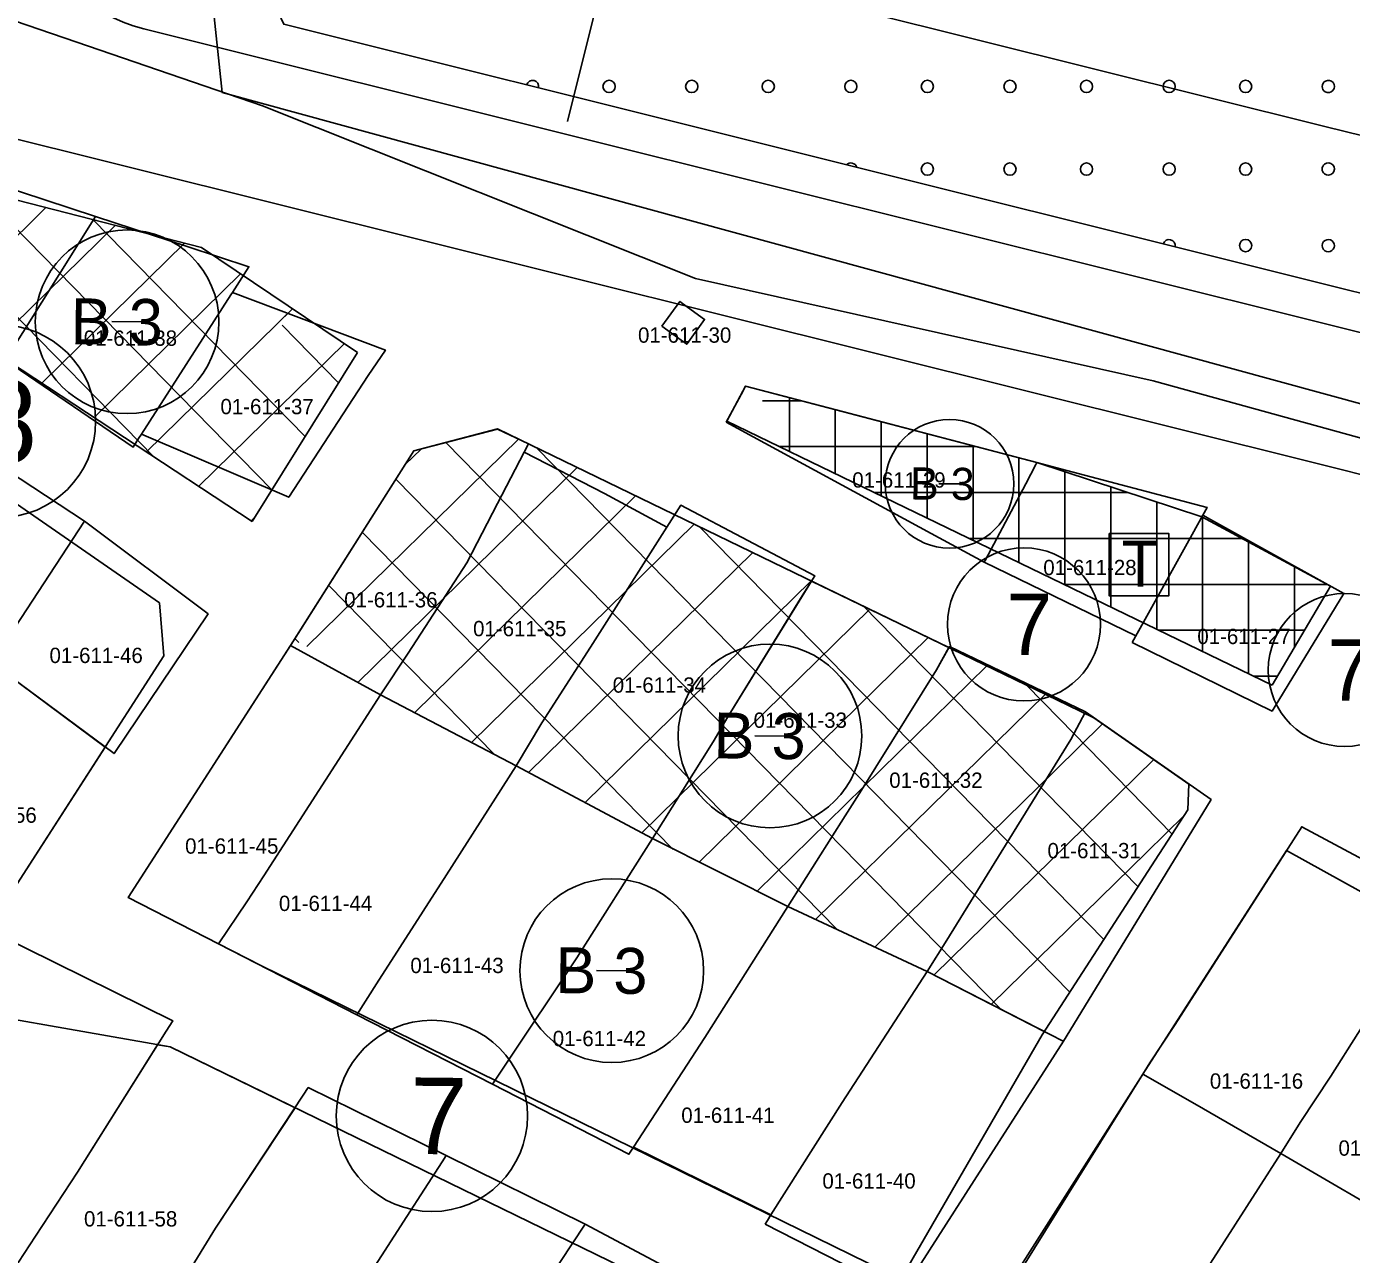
# Model space of a CAD drawing. Extents: x 413946 to 415528, y 4453939 to 4454944.
# Drawn here: x 415321.9 to 415408.5, y 4454296.2 to 4454376.4 of the extents above; entities that cross this region are included whole.
import ezdxf

# ---------------------------------------------------------------- set-up
doc = ezdxf.new("R2010")
doc.units = 0
for name, color, linetype in [('0_KADASTRO', 7, 'Continuous'), ('Level 18', 7, 'Continuous'), ('Level 20', 7, 'Continuous'), ('Level 27', 7, 'Continuous'), ('Level 28', 7, 'Continuous'), ('Level 29', 7, 'Continuous'), ('Level 32', 7, 'Continuous'), ('Level 34', 7, 'Continuous'), ('Level 43', 7, 'Continuous'), ('Level 57', 7, 'Continuous'), ('Level 58', 7, 'Continuous'), ('Level 62', 7, 'Continuous')]:
    doc.layers.add(name, color=color, linetype=linetype)

msp = doc.modelspace()

# ---------------------------------------------------------------- linework, layer by layer
at = {"layer": '0_KADASTRO'}
msp.add_lwpolyline([(415309.615, 4454380.681), (415325.168, 4454375.352), (415337.29, 4454371.2), (415365.59, 4454359.91), (415395.51, 4454353.22), (415454.59, 4454336.95), (415483.71, 4454327.37), (415486.352, 4454325.548)], dxfattribs=at)
for points in [[(415295.555, 4454369.37), (415300.13, 4454372.6), (415326.38, 4454363.96), (415320.5, 4454354.58)], [(415320.5, 4454354.58), (415326.38, 4454363.96), (415332.434, 4454361.983), (415336.408, 4454360.685), (415335.327, 4454359.002), (415335.23, 4454358.85), (415329.384, 4454349.746), (415329.2, 4454349.46), (415328.843, 4454348.904)], [(415329.384, 4454349.746), (415335.23, 4454358.85), (415335.327, 4454359.002), (415345.331, 4454355.237), (415344.21, 4454353.57), (415339.012, 4454345.624)], [(415363.396, 4454356.796), (415364.571, 4454358.414), (415365.077, 4454358.048), (415366.19, 4454357.239), (415365.015, 4454355.621), (415364.509, 4454355.988)], [(415367.603, 4454350.529), (415368.701, 4454352.578), (415368.794, 4454352.752), (415368.869, 4454352.891), (415375.19, 4454351.23), (415387.903, 4454347.889), (415387.841, 4454347.772), (415387.17, 4454346.504), (415384.522, 4454341.496), (415384.464, 4454341.387), (415380.996, 4454343.267)], [(415311.723, 4454340.968), (415311.832, 4454341.132), (415317.24, 4454349.6), (415325.66, 4454344.07), (415319.586, 4454334.814)], [(415339.115, 4454335.935), (415347.18, 4454348.65), (415352.66, 4454350.08), (415354.669, 4454349.109), (415354.39, 4454348.57), (415352.649, 4454345.207), (415350.646, 4454341.336), (415346.82, 4454335.44), (415345.011, 4454332.709)], [(415345.011, 4454332.709), (415346.82, 4454335.44), (415350.646, 4454341.336), (415352.649, 4454345.207), (415354.39, 4454348.57), (415359.64, 4454345.87), (415363.71, 4454343.66), (415358.74, 4454335.82), (415355.54, 4454330.88), (415353.87, 4454328.07)], [(415384.464, 4454341.387), (415384.522, 4454341.496), (415387.17, 4454346.504), (415387.841, 4454347.772), (415387.903, 4454347.889), (415389.45, 4454347.482), (415399.025, 4454344.965), (415398.74, 4454344.452), (415398.041, 4454343.192), (415394.763, 4454337.278), (415394.375, 4454336.578)], [(415353.87, 4454328.07), (415355.54, 4454330.88), (415358.74, 4454335.82), (415363.71, 4454343.66), (415364.623, 4454345.1), (415373.382, 4454340.498), (415372.46, 4454339), (415367.7, 4454331.27), (415366.74, 4454329.65), (415362.78, 4454323.33)], [(415394.133, 4454336.143), (415394.763, 4454337.278), (415398.041, 4454343.192), (415398.74, 4454344.452), (415399.254, 4454344.167), (415403.948, 4454341.565), (415407.96, 4454339.34), (415403.47, 4454331.98), (415403.274, 4454331.659)], [(415319.586, 4454334.814), (415325.66, 4454344.07), (415333.74, 4454338.002), (415327.595, 4454328.878)], [(415362.78, 4454323.33), (415366.74, 4454329.65), (415367.7, 4454331.27), (415373.169, 4454340.151), (415382.147, 4454335.811), (415381.341, 4454334.348), (415376.44, 4454326.48), (415375.38, 4454324.82), (415371.625, 4454318.888)], [(415339.115, 4454335.935), (415328.517, 4454319.467), (415334.415, 4454316.447), (415336.27, 4454319.19), (415337.383, 4454320.891), (415345.011, 4454332.709)], [(415371.625, 4454318.888), (415375.38, 4454324.82), (415376.44, 4454326.48), (415381.341, 4454334.348), (415382.182, 4454335.874), (415391.078, 4454331.596), (415390.13, 4454329.79), (415385.114, 4454321.702), (415382.007, 4454316.693), (415380.74, 4454314.65)], [(415311.48, 4454322.39), (415315.839, 4454329.056), (415316.94, 4454330.74), (415319.586, 4454334.814), (415327.017, 4454329.307), (415320.88, 4454319.76), (415313.139, 4454321.115)], [(415334.415, 4454316.447), (415336.27, 4454319.19), (415337.383, 4454320.891), (415345.011, 4454332.709), (415353.87, 4454328.07), (415349.31, 4454320.95), (415344.74, 4454313.83), (415343.449, 4454311.819)], [(415380.74, 4454314.65), (415382.007, 4454316.693), (415385.114, 4454321.702), (415390.13, 4454329.79), (415391.078, 4454331.596), (415399.28, 4454325.875), (415393.409, 4454316.261), (415389.638, 4454310.086), (415389.527, 4454310.143), (415388.85, 4454310.49)], [(415343.449, 4454311.819), (415344.74, 4454313.83), (415349.31, 4454320.95), (415353.87, 4454328.07), (415362.78, 4454323.33), (415357.83, 4454315.54), (415353.12, 4454308.46), (415352.329, 4454307.271)], [(415352.329, 4454307.271), (415353.12, 4454308.46), (415357.83, 4454315.54), (415362.78, 4454323.33), (415371.625, 4454318.888), (415366.2, 4454310.32), (415361.546, 4454303.176), (415361.49, 4454303.09), (415361.24, 4454302.707)], [(415394.832, 4454307.943), (415395.29, 4454308.68), (415396.93, 4454311.19), (415405.21, 4454324.1), (415414.45, 4454319.16), (415412.4, 4454316.16), (415407.1, 4454307.81), (415405.11, 4454304.78), (415403.85, 4454302.76), (415398.228, 4454305.991)], [(415403.85, 4454302.76), (415405.11, 4454304.78), (415407.1, 4454307.81), (415412.4, 4454316.16), (415414.45, 4454319.16), (415423.25, 4454314.55), (415419.728, 4454309.3), (415416.69, 4454304.77), (415412.35, 4454297.78)], [(415361.546, 4454303.176), (415366.2, 4454310.32), (415371.625, 4454318.888), (415380.74, 4454314.65), (415375.18, 4454306.08), (415370.522, 4454298.736)], [(415308.81, 4454300.76), (415309.518, 4454301.777), (415310.69, 4454303.46), (415315.793, 4454311.211), (415315.93, 4454311.42), (415316.29, 4454311.84), (415319.34, 4454316.35), (415319.86, 4454317.129), (415331.43, 4454311.424), (415331, 4454310.74), (415325.21, 4454301.53), (415322.468, 4454297.361), (415320.6, 4454294.52), (415314.71, 4454297.71)], [(415370.147, 4454298.145), (415370.29, 4454298.37), (415370.522, 4454298.736), (415375.18, 4454306.08), (415380.74, 4454314.65), (415388.85, 4454310.49), (415389.527, 4454310.143), (415389.638, 4454310.086), (415379.064, 4454293.578)], [(415320.6, 4454294.52), (415322.468, 4454297.361), (415325.21, 4454301.53), (415330.441, 4454309.851), (415331.25, 4454309.71), (415339.42, 4454305.742), (415334.22, 4454297.87), (415329.34, 4454289.92), (415325.07, 4454292.1)], [(415384.271, 4454290.959), (415384.42, 4454291.22), (415386.54, 4454294.94), (415394.832, 4454307.943), (415398.228, 4454305.991), (415403.85, 4454302.76), (415400.142, 4454296.976), (415394.47, 4454288.13), (415393.38, 4454286.42), (415393.251, 4454286.218)], [(415329.34, 4454289.92), (415334.22, 4454297.87), (415339.96, 4454306.56), (415340.288, 4454307.056), (415349.3, 4454302.612), (415349.04, 4454302.21), (415346.737, 4454298.64), (415343.417, 4454293.494), (415341.204, 4454290.065), (415338.33, 4454285.61)], [(415338.33, 4454285.61), (415341.204, 4454290.065), (415343.417, 4454293.494), (415346.737, 4454298.64), (415349.04, 4454302.21), (415349.3, 4454302.612), (415358.37, 4454298.14), (415355.11, 4454293.185), (415351.848, 4454288.227), (415349.484, 4454284.634), (415347.56, 4454281.71), (415347.299, 4454281.3), (415344.87, 4454282.52)], [(415393.251, 4454286.218), (415393.38, 4454286.42), (415394.47, 4454288.13), (415400.142, 4454296.976), (415403.85, 4454302.76), (415412.35, 4454297.78), (415409.733, 4454293.65), (415409.224, 4454292.847), (415403.18, 4454283.31), (415402.071, 4454281.56)], [(415347.299, 4454281.3), (415347.56, 4454281.71), (415349.484, 4454284.634), (415351.848, 4454288.227), (415355.11, 4454293.185), (415358.37, 4454298.14), (415367.18, 4454293.45), (415362.771, 4454286.779), (415360.258, 4454282.975), (415358.191, 4454279.847), (415356.62, 4454277.47), (415356.211, 4454276.826)]]:
    msp.add_lwpolyline(points, close=True, dxfattribs=at)
at = {"layer": 'Level 18'}
for points in [[(415344.611, 4454369.348), (415334.657, 4454372.069), (415331.962, 4454397.604), (415369.496, 4454432.607)], [(415406.528, 4454352.423), (415344.611, 4454369.348)], [(415406.528, 4454352.423), (415406.528, 4454352.423)], [(415494.181, 4454328.463), (415406.528, 4454352.423)]]:
    msp.add_lwpolyline(points, dxfattribs=at)
at = {"layer": 'Level 20'}
msp.add_line((415360.557, 4454383.53), (415357.221, 4454370.164), dxfattribs=at)
for points in [[(415406.723, 4454369.853), (415346.153, 4454384.967), (415344.782, 4454393.941), (415359.711, 4454406.272), (415365.993, 4454411.509), (415377.93, 4454422.009)], [(415406.723, 4454369.853), (415406.723, 4454369.853)], [(415406.723, 4454369.853), (415406.723, 4454369.853)], [(415406.723, 4454369.853), (415406.723, 4454369.853)], [(415411.77, 4454368.594), (415406.723, 4454369.853)]]:
    msp.add_lwpolyline(points, dxfattribs=at)
at = {"layer": 'Level 27'}
for p, q in [((415336.625, 4454344.047), (415307.251, 4454363.349)), ((415397.832, 4454326.885), (415397.776, 4454325.211)), ((415397.776, 4454325.211), (415395.636, 4454321.913))]:
    msp.add_line(p, q, dxfattribs=at)
for points in [[(415264.984, 4454348.669), (415274.805, 4454341.419), (415313.615, 4454312.821), (415331.254, 4454309.711), (415373.854, 4454288.964), (415353.123, 4454256.024)], [(415370.674, 4454341.361), (415389.93, 4454332.037)], [(415389.93, 4454332.037), (415391.614, 4454331.222), (415397.832, 4454326.885)], [(415384.261, 4454290.964), (415394.832, 4454307.943), (415404.206, 4454322.537)], [(415395.636, 4454321.913), (415388.235, 4454310.508), (415379.011, 4454294.541), (415337.22, 4454315.01)], [(415337.22, 4454315.01), (415334.415, 4454316.447), (415328.517, 4454319.468)]]:
    msp.add_lwpolyline(points, dxfattribs=at)
at = {"layer": 'Level 28'}
msp.add_line((415343.508, 4454355.088), (415336.625, 4454344.047), dxfattribs=at)
for points in [[(415368.516, 4454369.079), (415338.681, 4454376.525), (415336.666, 4454380.856), (415334.388, 4454395.76), (415336.583, 4454400.138), (415353.325, 4454413.967), (415359.488, 4454419.105), (415371.005, 4454429.236)], [(415368.517, 4454369.079), (415368.516, 4454369.079)], [(415368.519, 4454369.079), (415368.518, 4454369.079)], [(415406.608, 4454359.575), (415368.519, 4454369.079)], [(415423.43, 4454355.377), (415406.608, 4454359.575)], [(415406.608, 4454359.575), (415406.608, 4454359.575)], [(415328.517, 4454319.468), (415339.356, 4454336.309), (415347.183, 4454348.65)], [(415330.845, 4454335.266), (415320.876, 4454319.757), (415313.299, 4454321.085)]]:
    msp.add_lwpolyline(points, dxfattribs=at)
at = {"layer": 'Level 29'}
msp.add_line((415407.081, 4454339.815), (415403.276, 4454333.352), dxfattribs=at)
for points in [[(415307.251, 4454363.349), (415309.19, 4454368.129), (415333.308, 4454361.932), (415343.508, 4454355.088)], [(415303.916, 4454357.149), (415330.56, 4454338.719), (415330.845, 4454335.266)], [(415367.643, 4454350.604), (415368.869, 4454352.891)], [(415368.869, 4454352.891), (415387.903, 4454347.889), (415398.69, 4454344.35), (415407.081, 4454339.815)], [(415403.276, 4454333.352), (415367.643, 4454350.604)], [(415347.183, 4454348.65), (415352.658, 4454350.084), (415370.674, 4454341.361)], [(415406.383, 4454339.457), (415406.383, 4454339.457)], [(415404.206, 4454322.537), (415413.771, 4454317.265), (415422.672, 4454312.532), (415440.397, 4454303.159), (415449.337, 4454298.487), (415453.258, 4454296.525)]]:
    msp.add_lwpolyline(points, dxfattribs=at)
at = {"layer": 'Level 32'}
for p, q in [((415329.444, 4454357.077), (415327.444, 4454357.098)), ((415382.892, 4454346.498), (415381.492, 4454346.512)), ((415371.459, 4454330.019), (415369.459, 4454330.04)), ((415361.12, 4454314.685), (415359.12, 4454314.706))]:
    msp.add_line(p, q, dxfattribs=at)
for centre, radius in [((415328.444, 4454357.088), 6), ((415382.192, 4454346.505), 4.2), ((415370.459, 4454330.03), 6), ((415360.12, 4454314.696), 6)]:
    msp.add_circle(centre, radius, dxfattribs=at)
at = {"layer": 'Level 34'}
for p, q in [((415330.176, 4454348.285), (415311.253, 4454367.599)), ((415337.91, 4454346.108), (415318.736, 4454365.676)), ((415316.026, 4454357.583), (415323.134, 4454364.546)), ((415319.447, 4454355.335), (415327.662, 4454363.383)), ((415340.087, 4454349.6), (415326.22, 4454363.754)), ((415322.868, 4454353.087), (415332.19, 4454362.219)), ((415332.1, 4454362.132), (415332.19, 4454362.22)), ((415326.289, 4454350.839), (415335.866, 4454360.216)), ((415329.711, 4454348.591), (415339.255, 4454357.941)), ((415338.537, 4454357.238), (415339.255, 4454357.942)), ((415342.264, 4454353.093), (415338.572, 4454356.862)), ((415333.132, 4454346.343), (415342.647, 4454355.666)), ((415372.512, 4454351.934), (415369.971, 4454351.934)), ((415371.729, 4454348.626), (415371.729, 4454352.14)), ((415374.729, 4454347.174), (415374.729, 4454351.351)), ((415377.729, 4454345.721), (415377.729, 4454350.563)), ((415340.196, 4454335.866), (415354.03, 4454349.42)), ((415380.729, 4454344.269), (415380.729, 4454349.774)), ((415346.616, 4454347.756), (415347.655, 4454348.774)), ((415385.54, 4454312.188), (415349.278, 4454349.199)), ((415390.048, 4454313.302), (415355.231, 4454348.838)), ((415383.927, 4454348.934), (415371.094, 4454348.934)), ((415383.729, 4454342.816), (415383.729, 4454348.986)), ((415343.521, 4454333.524), (415357.855, 4454347.568)), ((415386.729, 4454341.364), (415386.729, 4454348.198)), ((415374.84, 4454317.393), (415346.017, 4454346.811)), ((415389.729, 4454339.911), (415389.729, 4454347.29)), ((415393.862, 4454345.934), (415377.29, 4454345.934)), ((415392.729, 4454338.459), (415392.729, 4454346.306)), ((415347.223, 4454331.55), (415361.68, 4454345.716)), ((415395.729, 4454337.006), (415395.729, 4454345.321)), ((415336.553, 4454344.094), (415336.814, 4454344.351)), ((415398.729, 4454335.554), (415398.729, 4454344.329)), ((415364.124, 4454322.615), (415343.816, 4454343.342)), ((415350.947, 4454329.6), (415365.506, 4454343.863)), ((415392.279, 4454316.74), (415365.885, 4454343.68)), ((415401.31, 4454342.934), (415383.486, 4454342.934)), ((415401.729, 4454334.101), (415401.729, 4454342.708)), ((415354.668, 4454327.646), (415369.331, 4454342.011)), ((415404.729, 4454335.82), (415404.729, 4454341.086)), ((415352.452, 4454328.812), (415341.616, 4454339.872)), ((415358.373, 4454325.675), (415373.156, 4454340.159)), ((415406.861, 4454339.934), (415389.682, 4454339.934)), ((415362.076, 4454323.704), (415376.981, 4454338.307)), ((415394.51, 4454320.178), (415376.538, 4454338.521)), ((415339.669, 4454336.144), (415339.415, 4454336.403)), ((415365.841, 4454321.793), (415380.806, 4454336.455)), ((415405.385, 4454336.934), (415395.878, 4454336.934)), ((415369.62, 4454319.895), (415384.632, 4454334.603)), ((415403.619, 4454333.934), (415402.074, 4454333.934)), ((415389.37, 4454331.141), (415387.193, 4454333.363)), ((415373.444, 4454318.042), (415388.457, 4454332.751)), ((415396.741, 4454323.617), (415389.37, 4454331.141)), ((415389.116, 4454327.797), (415392.197, 4454330.816)), ((415377.32, 4454316.24), (415389.116, 4454327.797)), ((415392.092, 4454325.112), (415395.536, 4454328.486)), ((415381.182, 4454314.423), (415392.091, 4454325.112)), ((415395.066, 4454322.427), (415397.545, 4454324.856)), ((415384.933, 4454312.499), (415395.066, 4454322.427))]:
    msp.add_line(p, q, dxfattribs=at)
msp.add_lwpolyline([(415392.635, 4454343.267), (415396.517, 4454343.267), (415396.517, 4454339.184), (415392.635, 4454339.184)], close=True, dxfattribs=at)
at = {"layer": 'Level 43'}
for centre in [(415359.943, 4454372.464), (415365.343, 4454372.464), (415370.343, 4454372.464), (415375.743, 4454372.464), (415380.743, 4454372.464), (415386.143, 4454372.464), (415391.143, 4454372.464), (415396.543, 4454372.464), (415401.543, 4454372.464), (415380.743, 4454367.064), (415386.143, 4454367.064), (415391.143, 4454367.064), (415396.543, 4454367.064), (415401.543, 4454367.064), (415401.543, 4454362.064)]:
    msp.add_circle(centre, 0.4, dxfattribs=at)
for centre, start, end in [((415354.943, 4454372.464), 346.41022, 165.56725), ((415406.943, 4454372.464), 117.75496, 240.96054), ((415406.943, 4454372.464), 240.96054, 117.75496), ((415375.743, 4454367.064), 17.0428, 134.93467), ((415406.943, 4454367.064), 128.17655, 230.54059), ((415406.943, 4454367.064), 230.54059, 128.17655), ((415396.543, 4454362.064), 349.08931, 162.88815), ((415406.943, 4454362.064), 139.42446, 219.29269), ((415406.943, 4454362.064), 219.29269, 139.42446)]:
    msp.add_arc(centre, 0.4, start, end, dxfattribs=at)
at = {"layer": 'Level 57'}
msp.add_lwpolyline([(415339.115, 4454335.935), (415345.011, 4454332.709), (415353.87, 4454328.07), (415362.78, 4454323.33), (415371.625, 4454318.888), (415380.74, 4454314.65), (415388.38, 4454310.731)], dxfattribs=at)
at = {"layer": 'Level 58'}
for centre, radius in [((415320.092, 4454350.594), 6.3), ((415387.058, 4454337.318), 5), ((415408.019, 4454334.339), 5), ((415348.365, 4454305.209), 6.25)]:
    msp.add_circle(centre, radius, dxfattribs=at)
at = {"layer": 'Level 62'}
for points in [[(415357.706, 4454369.201), (415329.53, 4454376.232)], [(415406.476, 4454347.755), (415318.782, 4454369.638)], [(415357.707, 4454369.201), (415357.706, 4454369.201)], [(415357.708, 4454369.201), (415357.707, 4454369.201)], [(415357.708, 4454369.201), (415357.707, 4454369.201)], [(415406.58, 4454357.004), (415357.708, 4454369.201)], [(415431.416, 4454350.806), (415406.58, 4454357.004)], [(415406.58, 4454357.004), (415406.58, 4454357.004)], [(415406.58, 4454357.004), (415406.58, 4454357.004)], [(415410.474, 4454346.757), (415406.476, 4454347.755)]]:
    msp.add_lwpolyline(points, dxfattribs=at)
msp.add_arc((415331.951, 4454385.934), 10, 129.55699, 255.98886, dxfattribs=at)

# ---------------------------------------------------------------- texts
at = {"layer": '0_KADASTRO'}
for s, p in [('01-611-38', (415325.615, 4454355.52)), ('01-611-30', (415361.835, 4454355.72)), ('01-611-37', (415334.547, 4454351.05)), ('01-611-29', (415375.836, 4454346.254)), ('01-611-28', (415388.32, 4454340.536)), ('01-611-36', (415342.633, 4454338.427)), ('01-611-35', (415351.058, 4454336.544)), ('01-611-27', (415398.385, 4454336.034)), ('01-611-46', (415323.376, 4454334.794)), ('01-611-34', (415360.184, 4454332.857)), ('01-611-33', (415369.389, 4454330.561)), ('01-611-32', (415378.253, 4454326.64)), ('01-611-56', (415316.446, 4454324.358)), ('01-611-45', (415332.237, 4454322.339)), ('01-611-31', (415388.594, 4454322.038)), ('01-611-44', (415338.366, 4454318.595)), ('01-611-43', (415346.957, 4454314.538)), ('01-611-42', (415356.264, 4454309.765)), ('01-611-16', (415399.204, 4454306.986)), ('01-611-41', (415364.662, 4454304.753)), ('01-611-17', (415407.61, 4454302.608)), ('01-611-40', (415373.884, 4454300.458)), ('01-611-58', (415325.629, 4454297.983))]:
    msp.add_text(s, height=1, dxfattribs=at).set_placement(p)
at = {"layer": 'Level 32'}
for height, p in [(3, (415324.744, 4454355.625)), (2.1, (415379.602, 4454345.481)), (3, (415366.759, 4454328.567)), (3, (415356.42, 4454313.233))]:
    msp.add_text('B 3', height=height, rotation=359.4141, dxfattribs=at).set_placement(p)
at = {"layer": 'Level 34'}
msp.add_text('T', height=3, dxfattribs=at).set_placement((415393.441, 4454339.786))
at = {"layer": 'Level 58'}
for s, height, p in [('8', 5.4, (415318.534, 4454347.91)), ('7', 5, (415346.921, 4454302.724))]:
    msp.add_text(s, height=height, rotation=359.4141, dxfattribs=at).set_placement(p)
for p in [(415385.924, 4454335.319), (415406.884, 4454332.339)]:
    msp.add_text('7', height=4, dxfattribs=at).set_placement(p)

doc.saveas('drawing.dxf')
